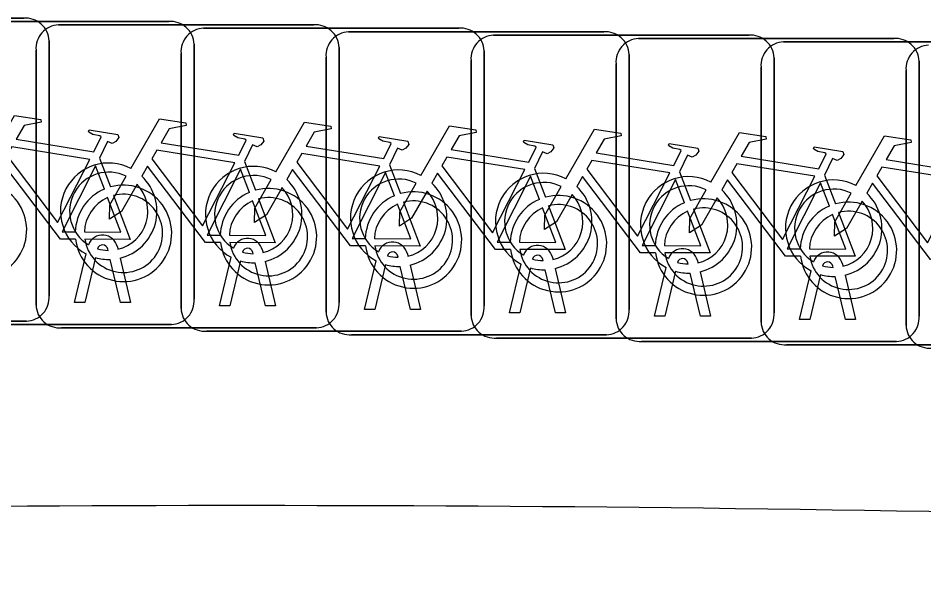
# Model space of a CAD drawing. Extents: x 162184 to 163154, y 385507 to 386516.
# Drawn here: x 162776.088 to 162779.074, y 386416.948 to 386418.837 of the extents above; entities that cross this region are included whole.
import ezdxf

# ---------------------------------------------------------------- set-up
doc = ezdxf.new("R2010")
doc.units = 0
for name, color, linetype in [('IMGEO_Erf', 7, 'Continuous'), ('IMGEO_Fietsenrek', 7, 'Continuous'), ('IMGEO_Pand', 7, 'Continuous')]:
    doc.layers.add(name, color=color, linetype=linetype)

msp = doc.modelspace()

# ---------------------------------------------------------------- linework, layer by layer
at = {"layer": 'IMGEO_Erf'}
msp.add_arc((162776.8613, 386292.2399), 124.9893, 86.156298, 92.38364, dxfattribs=at)
at = {"layer": 'IMGEO_Fietsenrek'}
for p, q in [((162775.2659, 386418.8365), (162776.1068, 386418.8365)), ((162776.1068, 386418.8365), (162775.2659, 386418.8365)), ((162775.7439, 386418.8255), (162776.5848, 386418.8255)), ((162776.5848, 386418.8255), (162775.7439, 386418.8255)), ((162776.2219, 386418.8145), (162777.0628, 386418.8145)), ((162777.0628, 386418.8145), (162776.2219, 386418.8145)), ((162776.6999, 386418.8035), (162777.5408, 386418.8035)), ((162777.5408, 386418.8035), (162776.6999, 386418.8035)), ((162777.1779, 386418.7915), (162778.0188, 386418.7915)), ((162778.0188, 386418.7915), (162777.1779, 386418.7915)), ((162776.1905, 386418.7621), (162776.1905, 386417.9212)), ((162776.1905, 386417.9212), (162776.1905, 386418.7621)), ((162777.6559, 386418.7805), (162778.4968, 386418.7805)), ((162778.4968, 386418.7805), (162777.6559, 386418.7805)), ((162778.1339, 386418.7695), (162778.9748, 386418.7695)), ((162778.9748, 386418.7695), (162778.1339, 386418.7695)), ((162778.6119, 386418.7585), (162779.4528, 386418.7585)), ((162779.4528, 386418.7585), (162778.6119, 386418.7585)), ((162776.1475, 386417.8899), (162776.1475, 386418.7308)), ((162776.1475, 386418.7308), (162776.1475, 386417.8899)), ((162776.6685, 386418.7511), (162776.6685, 386417.9102)), ((162776.6685, 386417.9102), (162776.6685, 386418.7511)), ((162777.1465, 386418.7401), (162777.1465, 386417.8992)), ((162777.1465, 386417.8992), (162777.1465, 386418.7401)), ((162777.6245, 386418.7291), (162777.6245, 386417.8882)), ((162777.6245, 386417.8882), (162777.6245, 386418.7291)), ((162776.6255, 386417.8789), (162776.6255, 386418.7198)), ((162776.6255, 386418.7198), (162776.6255, 386417.8789)), ((162777.1035, 386417.8669), (162777.1035, 386418.7078)), ((162777.1035, 386418.7078), (162777.1035, 386417.8669)), ((162777.5815, 386417.8559), (162777.5815, 386418.6968)), ((162777.5815, 386418.6968), (162777.5815, 386417.8559)), ((162778.1025, 386418.7171), (162778.1025, 386417.8762)), ((162778.1025, 386417.8762), (162778.1025, 386418.7171)), ((162778.5805, 386418.7061), (162778.5805, 386417.8652)), ((162778.5805, 386417.8652), (162778.5805, 386418.7061)), ((162778.0595, 386417.8449), (162778.0595, 386418.6858)), ((162778.0595, 386418.6858), (162778.0595, 386417.8449)), ((162778.5375, 386417.8339), (162778.5375, 386418.6748)), ((162778.5375, 386418.6748), (162778.5375, 386417.8339)), ((162779.0585, 386418.6951), (162779.0585, 386417.8542)), ((162779.0585, 386417.8542), (162779.0585, 386418.6951)), ((162779.0155, 386417.8229), (162779.0155, 386418.6638)), ((162779.0155, 386418.6638), (162779.0155, 386417.8229)), ((162776.3562, 386418.3752), (162776.3925, 386418.28)), ((162776.8342, 386418.3642), (162776.8705, 386418.269)), ((162777.3122, 386418.3532), (162777.3485, 386418.258)), ((162777.7902, 386418.3412), (162777.8265, 386418.246)), ((162778.2682, 386418.3302), (162778.3045, 386418.235)), ((162778.7462, 386418.3192), (162778.7825, 386418.224)), ((162776.3849, 386418.0709), (162776.3839, 386418.0752)), ((162776.4156, 386418.0824), (162776.4174, 386418.0745)), ((162776.8936, 386418.0714), (162776.8954, 386418.0635)), ((162776.2745, 386417.8993), (162776.3128, 386418.0593)), ((162776.3432, 386418.0471), (162776.3079, 386417.8993)), ((162776.426, 386417.8993), (162776.3921, 386418.041)), ((162776.4244, 386418.0453), (162776.4594, 386417.8993)), ((162776.7525, 386417.8883), (162776.7908, 386418.0483)), ((162776.8629, 386418.0599), (162776.8619, 386418.0642)), ((162777.3409, 386418.0479), (162777.3399, 386418.0522)), ((162777.3716, 386418.0594), (162777.3734, 386418.0515)), ((162777.8189, 386418.0369), (162777.8179, 386418.0412)), ((162777.8496, 386418.0484), (162777.8514, 386418.0405)), ((162776.8212, 386418.0361), (162776.7859, 386417.8883)), ((162776.904, 386417.8883), (162776.8701, 386418.03)), ((162776.9024, 386418.0343), (162776.9374, 386417.8883)), ((162777.2305, 386417.8763), (162777.2688, 386418.0363)), ((162777.2992, 386418.0241), (162777.2639, 386417.8763)), ((162777.382, 386417.8763), (162777.3481, 386418.018)), ((162777.3804, 386418.0223), (162777.4154, 386417.8763)), ((162777.7085, 386417.8653), (162777.7468, 386418.0253)), ((162777.7772, 386418.0131), (162777.7419, 386417.8653)), ((162777.8584, 386418.0113), (162777.8934, 386417.8653)), ((162778.1865, 386417.8543), (162778.2248, 386418.0143)), ((162778.2969, 386418.0259), (162778.2959, 386418.0302)), ((162778.3276, 386418.0374), (162778.3294, 386418.0295)), ((162778.7749, 386418.0149), (162778.7739, 386418.0192)), ((162778.8056, 386418.0264), (162778.8074, 386418.0185)), ((162777.86, 386417.8653), (162777.8261, 386418.007)), ((162778.2552, 386418.0021), (162778.2199, 386417.8543)), ((162778.338, 386417.8543), (162778.3041, 386417.996)), ((162778.3364, 386418.0003), (162778.3714, 386417.8543)), ((162778.6645, 386417.8433), (162778.7028, 386418.0033)), ((162778.7332, 386417.9911), (162778.6979, 386417.8433)), ((162778.816, 386417.8433), (162778.7821, 386417.985)), ((162778.8144, 386417.9893), (162778.8494, 386417.8433)), ((162776.3079, 386417.8993), (162776.2745, 386417.8993)), ((162776.4594, 386417.8993), (162776.426, 386417.8993)), ((162776.7859, 386417.8883), (162776.7525, 386417.8883)), ((162776.9374, 386417.8883), (162776.904, 386417.8883)), ((162777.2639, 386417.8763), (162777.2305, 386417.8763)), ((162777.4154, 386417.8763), (162777.382, 386417.8763)), ((162777.7419, 386417.8653), (162777.7085, 386417.8653)), ((162777.8934, 386417.8653), (162777.86, 386417.8653)), ((162776.1161, 386417.8375), (162775.2752, 386417.8375)), ((162775.2752, 386417.8375), (162776.1161, 386417.8375)), ((162778.2199, 386417.8543), (162778.1865, 386417.8543)), ((162778.3714, 386417.8543), (162778.338, 386417.8543)), ((162778.6979, 386417.8433), (162778.6645, 386417.8433)), ((162778.8494, 386417.8433), (162778.816, 386417.8433)), ((162776.5941, 386417.8265), (162775.7532, 386417.8265)), ((162775.7532, 386417.8265), (162776.5941, 386417.8265)), ((162777.0721, 386417.8155), (162776.2312, 386417.8155)), ((162776.2312, 386417.8155), (162777.0721, 386417.8155)), ((162777.5501, 386417.8045), (162776.7092, 386417.8045)), ((162776.7092, 386417.8045), (162777.5501, 386417.8045)), ((162778.0281, 386417.7925), (162777.1872, 386417.7925)), ((162777.1872, 386417.7925), (162778.0281, 386417.7925)), ((162778.5061, 386417.7815), (162777.6652, 386417.7815)), ((162777.6652, 386417.7815), (162778.5061, 386417.7815)), ((162778.9841, 386417.7705), (162778.1432, 386417.7705)), ((162778.1432, 386417.7705), (162778.9841, 386417.7705)), ((162779.4621, 386417.7595), (162778.6212, 386417.7595)), ((162778.6212, 386417.7595), (162779.4621, 386417.7595))]:
    msp.add_line(p, q, dxfattribs=at)
for points in [[(162775.9821, 386418.3522), (162776.0768, 386418.5157), (162776.163, 386418.5019), (162776.1647, 386418.4932), (162776.1086, 386418.4823), (162776.0824, 386418.437), (162776.3376, 386418.3962)], [(162776.4601, 386418.3412), (162776.5548, 386418.5047), (162776.641, 386418.4909), (162776.6427, 386418.4822), (162776.5866, 386418.4713), (162776.5604, 386418.426), (162776.8156, 386418.3852)], [(162776.9381, 386418.3302), (162777.0328, 386418.4937), (162777.119, 386418.4799), (162777.1207, 386418.4712), (162777.0646, 386418.4603), (162777.0384, 386418.415), (162777.2936, 386418.3742)], [(162776.3376, 386418.3962), (162776.3626, 386418.445), (162776.3575, 386418.449), (162776.3343, 386418.4527), (162776.3216, 386418.4602), (162776.3206, 386418.4633), (162776.3228, 386418.4679), (162776.4176, 386418.4528), (162776.4199, 386418.4425), (162776.4105, 386418.4301), (162776.3981, 386418.4237), (162776.3836, 386418.4299), (162776.3562, 386418.3752)], [(162777.4161, 386418.3182), (162777.5108, 386418.4817), (162777.597, 386418.4679), (162777.5987, 386418.4592), (162777.5426, 386418.4483), (162777.5164, 386418.403), (162777.7716, 386418.3622)], [(162777.8941, 386418.3072), (162777.9888, 386418.4707), (162778.075, 386418.4569), (162778.0767, 386418.4482), (162778.0206, 386418.4373), (162777.9944, 386418.392), (162778.2496, 386418.3512)], [(162778.3721, 386418.2962), (162778.4668, 386418.4597), (162778.553, 386418.4459), (162778.5547, 386418.4372), (162778.4986, 386418.4263), (162778.4724, 386418.381), (162778.7276, 386418.3402)], [(162776.8156, 386418.3852), (162776.8406, 386418.434), (162776.8355, 386418.438), (162776.8123, 386418.4417), (162776.7996, 386418.4492), (162776.7986, 386418.4523), (162776.8008, 386418.4569), (162776.8956, 386418.4418), (162776.8979, 386418.4315), (162776.8885, 386418.4191), (162776.8761, 386418.4127), (162776.8616, 386418.4189), (162776.8342, 386418.3642)], [(162777.2936, 386418.3742), (162777.3186, 386418.423), (162777.3135, 386418.427), (162777.2903, 386418.4307), (162777.2776, 386418.4382), (162777.2766, 386418.4413), (162777.2788, 386418.4459), (162777.3736, 386418.4308), (162777.3759, 386418.4205), (162777.3665, 386418.4081), (162777.3541, 386418.4017), (162777.3396, 386418.4079), (162777.3122, 386418.3532)], [(162777.7716, 386418.3622), (162777.7966, 386418.411), (162777.7915, 386418.415), (162777.7683, 386418.4187), (162777.7556, 386418.4262), (162777.7546, 386418.4293), (162777.7568, 386418.4339), (162777.8516, 386418.4188), (162777.8539, 386418.4085), (162777.8445, 386418.3961), (162777.8321, 386418.3897), (162777.8176, 386418.3959), (162777.7902, 386418.3412)], [(162778.8501, 386418.2852), (162778.9448, 386418.4487), (162779.031, 386418.4349), (162779.0327, 386418.4262), (162778.9766, 386418.4153), (162778.9504, 386418.37), (162779.2056, 386418.3292)], [(162776.3247, 386418.371), (162776.0679, 386418.412), (162776.0512, 386418.3832), (162776.2182, 386418.1629), (162776.3247, 386418.371)], [(162776.8027, 386418.36), (162776.5459, 386418.401), (162776.5292, 386418.3722), (162776.6962, 386418.1519), (162776.8027, 386418.36)], [(162778.2496, 386418.3512), (162778.2746, 386418.4), (162778.2695, 386418.404), (162778.2463, 386418.4077), (162778.2336, 386418.4152), (162778.2326, 386418.4183), (162778.2348, 386418.4229), (162778.3296, 386418.4078), (162778.3319, 386418.3975), (162778.3225, 386418.3851), (162778.3101, 386418.3787), (162778.2956, 386418.3849), (162778.2682, 386418.3302)], [(162778.7276, 386418.3402), (162778.7526, 386418.389), (162778.7475, 386418.393), (162778.7243, 386418.3967), (162778.7116, 386418.4042), (162778.7106, 386418.4073), (162778.7128, 386418.4119), (162778.8076, 386418.3968), (162778.8099, 386418.3865), (162778.8005, 386418.3741), (162778.7881, 386418.3677), (162778.7736, 386418.3739), (162778.7462, 386418.3192)], [(162777.2807, 386418.349), (162777.0239, 386418.39), (162777.0072, 386418.3612), (162777.1742, 386418.1409), (162777.2807, 386418.349)], [(162777.7587, 386418.337), (162777.5019, 386418.378), (162777.4852, 386418.3492), (162777.6522, 386418.1289), (162777.7587, 386418.337)], [(162776.2778, 386418.1075), (162776.2281, 386418.1076), (162776.0374, 386418.3593), (162776.0184, 386418.3265)], [(162776.3727, 386418.273), (162776.3434, 386418.3498), (162776.234, 386418.1317), (162776.2767, 386418.1316)], [(162776.7558, 386418.0965), (162776.7061, 386418.0966), (162776.5154, 386418.3483), (162776.4964, 386418.3155)], [(162776.8507, 386418.262), (162776.8214, 386418.3388), (162776.712, 386418.1207), (162776.7547, 386418.1206)], [(162778.2367, 386418.326), (162777.9799, 386418.367), (162777.9632, 386418.3382), (162778.1302, 386418.1179), (162778.2367, 386418.326)], [(162778.7147, 386418.315), (162778.4579, 386418.356), (162778.4412, 386418.3272), (162778.6082, 386418.1069), (162778.7147, 386418.315)], [(162779.1927, 386418.304), (162778.9359, 386418.345), (162778.9192, 386418.3162), (162779.0862, 386418.0959), (162779.1927, 386418.304)], [(162776.4808, 386418.2887), (162776.4292, 386418.1995), (162776.3893, 386418.1735), (162776.3905, 386418.221), (162776.445, 386418.3152)], [(162777.2338, 386418.0855), (162777.1841, 386418.0856), (162776.9934, 386418.3373), (162776.9744, 386418.3045)], [(162777.3287, 386418.251), (162777.2994, 386418.3278), (162777.19, 386418.1097), (162777.2327, 386418.1096)], [(162777.7118, 386418.0735), (162777.6621, 386418.0736), (162777.4714, 386418.3253), (162777.4524, 386418.2925)], [(162777.8067, 386418.239), (162777.7774, 386418.3158), (162777.668, 386418.0977), (162777.7107, 386418.0976)], [(162778.1898, 386418.0625), (162778.1401, 386418.0626), (162777.9494, 386418.3143), (162777.9304, 386418.2815)], [(162776.9588, 386418.2777), (162776.9072, 386418.1885), (162776.8673, 386418.1625), (162776.8685, 386418.21), (162776.923, 386418.3042)], [(162777.4368, 386418.2657), (162777.3852, 386418.1765), (162777.3453, 386418.1505), (162777.3465, 386418.198), (162777.401, 386418.2922)], [(162777.9148, 386418.2547), (162777.8632, 386418.1655), (162777.8233, 386418.1395), (162777.8245, 386418.187), (162777.879, 386418.2812)], [(162778.2847, 386418.228), (162778.2554, 386418.3048), (162778.146, 386418.0867), (162778.1887, 386418.0866)], [(162778.6678, 386418.0515), (162778.6181, 386418.0516), (162778.4274, 386418.3033), (162778.4084, 386418.2705)], [(162778.7627, 386418.217), (162778.7334, 386418.2938), (162778.624, 386418.0757), (162778.6667, 386418.0756)], [(162779.1458, 386418.0405), (162779.0961, 386418.0406), (162778.9054, 386418.2923), (162778.8864, 386418.2595)], [(162776.4032, 386418.2518), (162776.4582, 386418.1072), (162776.3081, 386418.1075)], [(162778.3928, 386418.2437), (162778.3412, 386418.1545), (162778.3013, 386418.1285), (162778.3025, 386418.176), (162778.357, 386418.2702)], [(162778.8708, 386418.2327), (162778.8192, 386418.1435), (162778.7793, 386418.1175), (162778.7805, 386418.165), (162778.835, 386418.2592)], [(162776.3067, 386418.1315), (162776.4266, 386418.1313), (162776.3834, 386418.2449)], [(162776.7847, 386418.1205), (162776.9046, 386418.1203), (162776.8614, 386418.2339)], [(162776.8812, 386418.2408), (162776.9362, 386418.0962), (162776.7861, 386418.0965)], [(162777.2627, 386418.1095), (162777.3826, 386418.1093), (162777.3394, 386418.2229)], [(162777.3592, 386418.2298), (162777.4142, 386418.0852), (162777.2641, 386418.0855)], [(162777.7407, 386418.0975), (162777.8606, 386418.0973), (162777.8174, 386418.2109)], [(162777.8372, 386418.2178), (162777.8922, 386418.0732), (162777.7421, 386418.0735)], [(162778.2187, 386418.0865), (162778.3386, 386418.0863), (162778.2954, 386418.1999)], [(162778.3152, 386418.2068), (162778.3702, 386418.0622), (162778.2201, 386418.0625)], [(162778.6967, 386418.0755), (162778.8166, 386418.0753), (162778.7734, 386418.1889)], [(162778.7932, 386418.1958), (162778.8482, 386418.0512), (162778.6981, 386418.0515)]]:
    msp.add_lwpolyline(points, dxfattribs=at)
for centre, radius, start, end in [((162776.1126, 386418.7588), 0.0779, 2.4484, 94.2845), ((162776.1126, 386418.7588), 0.0779, 2.4484, 94.2845), ((162776.5906, 386418.7478), 0.0779, 2.4484, 94.2845), ((162776.5906, 386418.7478), 0.0779, 2.4484, 94.2845), ((162776.2252, 386418.7366), 0.0779, 92.4484, 184.2845), ((162776.2252, 386418.7366), 0.0779, 92.4484, 184.2845), ((162776.7032, 386418.7256), 0.0779, 92.4484, 184.2845), ((162776.7032, 386418.7256), 0.0779, 92.4484, 184.2845), ((162777.0686, 386418.7368), 0.0779, 2.4484, 94.2845), ((162777.0686, 386418.7368), 0.0779, 2.4484, 94.2845), ((162777.1812, 386418.7136), 0.0779, 92.4484, 184.2845), ((162777.1812, 386418.7136), 0.0779, 92.4484, 184.2845), ((162777.5466, 386418.7258), 0.0779, 2.4484, 94.2845), ((162777.5466, 386418.7258), 0.0779, 2.4484, 94.2845), ((162778.0246, 386418.7138), 0.0779, 2.4484, 94.2845), ((162778.0246, 386418.7138), 0.0779, 2.4484, 94.2845), ((162777.6592, 386418.7026), 0.0779, 92.4484, 184.2845), ((162777.6592, 386418.7026), 0.0779, 92.4484, 184.2845), ((162778.1372, 386418.6916), 0.0779, 92.4484, 184.2845), ((162778.1372, 386418.6916), 0.0779, 92.4484, 184.2845), ((162778.5026, 386418.7028), 0.0779, 2.4484, 94.2845), ((162778.5026, 386418.7028), 0.0779, 2.4484, 94.2845), ((162778.6152, 386418.6806), 0.0779, 92.4484, 184.2845), ((162778.6152, 386418.6806), 0.0779, 92.4484, 184.2845), ((162778.9806, 386418.6918), 0.0779, 2.4484, 94.2845), ((162778.9806, 386418.6918), 0.0779, 2.4484, 94.2845), ((162779.0932, 386418.6696), 0.0779, 92.4484, 184.2845), ((162779.0932, 386418.6696), 0.0779, 92.4484, 184.2845), ((162776.3871, 386418.1999), 0.159, 62.6766, 242.1369), ((162776.8651, 386418.1889), 0.159, 62.6766, 242.1369), ((162776.3871, 386418.1999), 0.129, 63.3192, 238.903), ((162776.3871, 386418.1999), 0.159, 283.5766, 46.6042), ((162776.8651, 386418.1889), 0.129, 63.3192, 238.903), ((162777.3431, 386418.1769), 0.159, 62.6766, 242.1369), ((162777.8211, 386418.1659), 0.159, 62.6766, 242.1369), ((162778.2991, 386418.1549), 0.159, 62.6766, 242.1369), ((162775.9577, 386418.1379), 0.159, 187.0065, 105.7708), ((162776.4357, 386418.1269), 0.159, 187.0065, 105.7708), ((162776.3871, 386418.1999), 0.129, 283.6043, 43.4302), ((162776.8651, 386418.1889), 0.159, 283.5766, 46.6042), ((162777.3431, 386418.1769), 0.129, 63.3192, 238.903), ((162777.3431, 386418.1769), 0.159, 283.5766, 46.6042), ((162777.8211, 386418.1659), 0.129, 63.3192, 238.903), ((162777.8211, 386418.1659), 0.159, 283.5766, 46.6042), ((162778.2991, 386418.1549), 0.129, 63.3192, 238.903), ((162778.7771, 386418.1439), 0.159, 62.6766, 242.1369), ((162776.4357, 386418.1269), 0.159, 113.3408, 178.3217), ((162776.4357, 386418.1269), 0.129, 188.6715, 104.5883), ((162776.9137, 386418.1159), 0.159, 113.3408, 178.3217), ((162776.9137, 386418.1159), 0.159, 187.0065, 105.7708), ((162776.8651, 386418.1889), 0.129, 283.6043, 43.4302), ((162777.3917, 386418.1049), 0.159, 113.3408, 178.3217), ((162777.3917, 386418.1049), 0.159, 187.0065, 105.7708), ((162777.3431, 386418.1769), 0.129, 283.6043, 43.4302), ((162777.8697, 386418.0929), 0.159, 187.0065, 105.7708), ((162777.8211, 386418.1659), 0.129, 283.6043, 43.4302), ((162778.2991, 386418.1549), 0.159, 283.5766, 46.6042), ((162778.7771, 386418.1439), 0.129, 63.3192, 238.903), ((162778.7771, 386418.1439), 0.159, 283.5766, 46.6042), ((162776.4357, 386418.1269), 0.129, 113.923, 177.9556), ((162776.9137, 386418.1159), 0.129, 113.923, 177.9556), ((162776.9137, 386418.1159), 0.129, 188.6715, 104.5883), ((162777.3917, 386418.1049), 0.129, 113.923, 177.9556), ((162777.3917, 386418.1049), 0.129, 188.6715, 104.5883), ((162777.8697, 386418.0929), 0.159, 113.3408, 178.3217), ((162777.8697, 386418.0929), 0.129, 188.6715, 104.5883), ((162778.3477, 386418.0819), 0.159, 113.3408, 178.3217), ((162778.3477, 386418.0819), 0.159, 187.0065, 105.7708), ((162778.2991, 386418.1549), 0.129, 283.6043, 43.4302), ((162778.8257, 386418.0709), 0.159, 187.0065, 105.7708), ((162778.7771, 386418.1439), 0.129, 283.6043, 43.4302), ((162777.8697, 386418.0929), 0.129, 113.923, 177.9556), ((162778.3477, 386418.0819), 0.129, 113.923, 177.9556), ((162778.3477, 386418.0819), 0.129, 188.6715, 104.5883), ((162778.8257, 386418.0709), 0.159, 113.3408, 178.3217), ((162778.8257, 386418.0709), 0.129, 113.923, 177.9556), ((162778.8257, 386418.0709), 0.129, 188.6715, 104.5883), ((162776.3669, 386418.0713), 0.0499, 12.8025, 158.6934), ((162776.8449, 386418.0603), 0.0499, 12.8025, 158.6934), ((162776.3669, 386418.0713), 0.0174, 12.8025, 163.4502), ((162776.3871, 386418.1999), 0.129, 253.415, 269.0204), ((162776.8449, 386418.0603), 0.0174, 12.8025, 163.4502), ((162777.3229, 386418.0483), 0.0499, 12.8025, 158.6934), ((162777.8009, 386418.0373), 0.0499, 12.8025, 158.6934), ((162778.2789, 386418.0263), 0.0499, 12.8025, 158.6934), ((162776.3871, 386418.1999), 0.159, 253.9967, 271.7867), ((162776.8651, 386418.1889), 0.129, 253.415, 269.0204), ((162777.3229, 386418.0483), 0.0174, 12.8025, 163.4502), ((162777.3431, 386418.1769), 0.129, 253.415, 269.0204), ((162777.8009, 386418.0373), 0.0174, 12.8025, 163.4502), ((162777.8211, 386418.1659), 0.129, 253.415, 269.0204), ((162778.2789, 386418.0263), 0.0174, 12.8025, 163.4502), ((162778.7569, 386418.0153), 0.0499, 12.8025, 158.6934), ((162776.8651, 386418.1889), 0.159, 253.9967, 271.7867), ((162777.3431, 386418.1769), 0.159, 253.9967, 271.7867), ((162777.8211, 386418.1659), 0.159, 253.9967, 271.7867), ((162778.2991, 386418.1549), 0.129, 253.415, 269.0204), ((162778.7569, 386418.0153), 0.0174, 12.8025, 163.4502), ((162778.7771, 386418.1439), 0.129, 253.415, 269.0204), ((162778.2991, 386418.1549), 0.159, 253.9967, 271.7867), ((162778.7771, 386418.1439), 0.159, 253.9967, 271.7867), ((162776.1128, 386417.9154), 0.0779, 272.4484, 4.2845), ((162776.1128, 386417.9154), 0.0779, 272.4484, 4.2845), ((162776.5908, 386417.9044), 0.0779, 272.4484, 4.2845), ((162776.5908, 386417.9044), 0.0779, 272.4484, 4.2845), ((162777.0688, 386417.8934), 0.0779, 272.4484, 4.2845), ((162777.0688, 386417.8934), 0.0779, 272.4484, 4.2845), ((162776.2254, 386417.8932), 0.0779, 182.4484, 274.2845), ((162776.2254, 386417.8932), 0.0779, 182.4484, 274.2845), ((162776.7034, 386417.8822), 0.0779, 182.4484, 274.2845), ((162776.7034, 386417.8822), 0.0779, 182.4484, 274.2845), ((162777.1814, 386417.8702), 0.0779, 182.4484, 274.2845), ((162777.1814, 386417.8702), 0.0779, 182.4484, 274.2845), ((162777.5468, 386417.8824), 0.0779, 272.4484, 4.2845), ((162777.5468, 386417.8824), 0.0779, 272.4484, 4.2845), ((162778.0248, 386417.8704), 0.0779, 272.4484, 4.2845), ((162778.0248, 386417.8704), 0.0779, 272.4484, 4.2845), ((162778.5028, 386417.8594), 0.0779, 272.4484, 4.2845), ((162778.5028, 386417.8594), 0.0779, 272.4484, 4.2845), ((162777.6594, 386417.8592), 0.0779, 182.4484, 274.2845), ((162777.6594, 386417.8592), 0.0779, 182.4484, 274.2845), ((162778.1374, 386417.8482), 0.0779, 182.4484, 274.2845), ((162778.1374, 386417.8482), 0.0779, 182.4484, 274.2845), ((162778.6154, 386417.8372), 0.0779, 182.4484, 274.2845), ((162778.6154, 386417.8372), 0.0779, 182.4484, 274.2845), ((162778.9808, 386417.8484), 0.0779, 272.4484, 4.2845), ((162778.9808, 386417.8484), 0.0779, 272.4484, 4.2845), ((162779.0934, 386417.8262), 0.0779, 182.4484, 274.2845), ((162779.0934, 386417.8262), 0.0779, 182.4484, 274.2845)]:
    msp.add_arc(centre, radius, start, end, dxfattribs=at)
at = {"layer": 'IMGEO_Pand'}
msp.add_arc((162776.8613, 386292.2399), 124.9893, 86.156298, 92.38364, dxfattribs=at)

doc.saveas('drawing.dxf')
